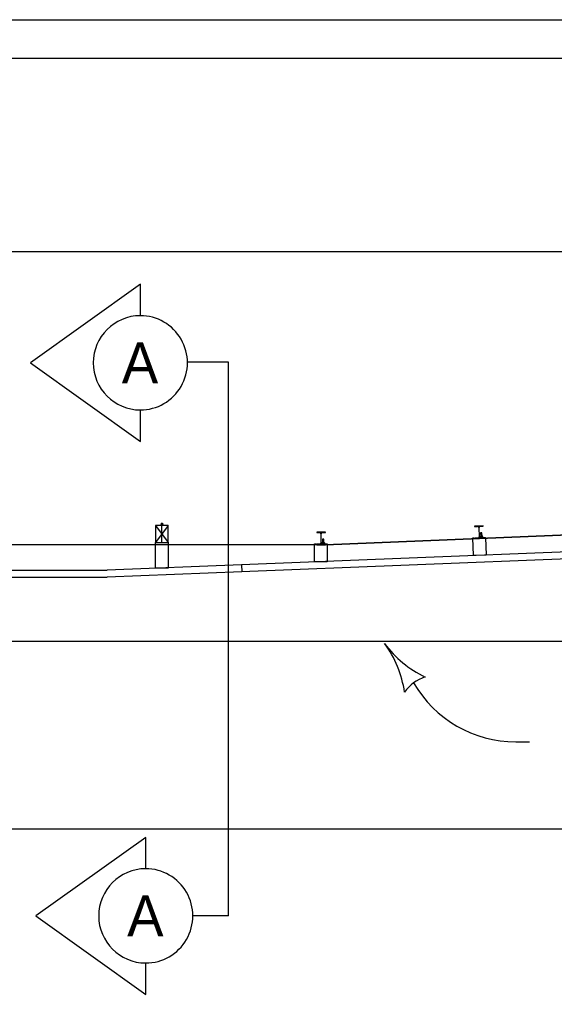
# Model space of a CAD drawing. Extents: x 9538 to 81668, y 7600 to 11751.
# Drawn here: x 25300.7 to 25510.6, y 9555.1 to 9944 of the extents above; entities that cross this region are included whole.
import ezdxf

# ---------------------------------------------------------------- set-up
doc = ezdxf.new("R2010")
doc.units = 0
for name, color, linetype in [('Default', 7, 'Continuous'), ('DsnShtMinorGrid14', 7, 'Continuous'), ('dsnStdCells', 7, 'Continuous'), ('dsnStdDimension', 7, 'Continuous'), ('dsnStdNote', 7, 'Continuous'), ('dsnStdPattern', 7, 'Continuous'), ('dsnStdShading', 7, 'Continuous'), ('dsnStdTable', 7, 'Continuous')]:
    doc.layers.add(name, color=color, linetype=linetype)

msp = doc.modelspace()

# ---------------------------------------------------------------- linework, layer by layer
at = {"layer": 'Default'}
msp.add_lwpolyline([(24532.55, 9944.02), (27667.56, 9944.02), (27667.56, 7924.02), (24532.55, 7924.02)], close=True, dxfattribs=at)
at = {"layer": 'DsnShtMinorGrid14'}
for p, q in [((25354.01, 9745.61), (25359.01, 9738.94)), ((25359.01, 9745.61), (25354.01, 9738.94)), ((25356.51, 9746.58), (25356.51, 9746.65)), ((25356.51, 9738.94), (25356.51, 9745.61)), ((25354.01, 9738.94), (25359.02, 9738.94)), ((25354.01, 9728.93), (25354.01, 9738.94)), ((25359.02, 9738.94), (25359.02, 9728.93)), ((25262.76, 9728.07), (25335, 9728.07)), ((25359.02, 9728.93), (25354.01, 9728.93)), ((25262.76, 9725.37), (25335.02, 9725.37))]:
    msp.add_line(p, q, dxfattribs=at)
msp.add_lwpolyline([(25354.01, 9738.94), (25359.01, 9738.94), (25359.01, 9745.61), (25354.01, 9745.61)], close=True, dxfattribs=at)
for points in [[(25356.18, 9745.61), (25356.18, 9746.04), (25356.85, 9746.04), (25356.85, 9745.61)], [(25356.32, 9746.04), (25356.32, 9746.58), (25356.71, 9746.58), (25356.71, 9746.04)]]:
    msp.add_lwpolyline(points, dxfattribs=at)
at = {"layer": 'dsnStdCells'}
for p, q in [((25482.66, 9745.54), (25479.33, 9745.4)), ((25482.66, 9745.54), (25479.33, 9745.4)), ((25479.33, 9745.4), (25479.34, 9745.25)), ((25479.33, 9745.4), (25479.34, 9745.25)), ((25479.34, 9745.25), (25480.51, 9745.29)), ((25479.34, 9745.25), (25480.51, 9745.29)), ((25480.94, 9744.89), (25481.09, 9741.15)), ((25480.94, 9744.89), (25481.09, 9741.15)), ((25481.25, 9741.15), (25481.1, 9744.9)), ((25481.25, 9741.15), (25481.1, 9744.9)), ((25481.5, 9745.33), (25482.67, 9745.38)), ((25481.5, 9745.33), (25482.67, 9745.38)), ((25482.67, 9745.38), (25482.66, 9745.54)), ((25482.67, 9745.38), (25482.66, 9745.54)), ((25420.73, 9742.98), (25417.39, 9742.98)), ((25417.39, 9742.98), (25417.39, 9742.82)), ((25417.39, 9742.98), (25417.39, 9742.82)), ((25420.73, 9742.98), (25417.39, 9742.98)), ((25417.39, 9742.82), (25418.57, 9742.82)), ((25417.39, 9742.82), (25418.57, 9742.82)), ((25418.98, 9742.4), (25418.98, 9738.65)), ((25418.98, 9742.4), (25418.98, 9738.65)), ((25419.14, 9738.65), (25419.14, 9742.4)), ((25419.14, 9738.65), (25419.14, 9742.4)), ((25419.55, 9742.82), (25420.73, 9742.82)), ((25419.55, 9742.82), (25420.73, 9742.82)), ((25420.15, 9740.27), (25419.63, 9740.27)), ((25419.63, 9740.27), (25419.63, 9738.76)), ((25420.15, 9740.27), (25419.63, 9740.27)), ((25419.63, 9740.27), (25419.63, 9738.76)), ((25420.15, 9738.76), (25420.15, 9740.27)), ((25420.15, 9738.76), (25420.15, 9740.27)), ((25420.73, 9742.82), (25420.73, 9742.98)), ((25420.73, 9742.82), (25420.73, 9742.98)), ((25478.58, 9740.78), (25479.2, 9740.81)), ((25478.86, 9733.83), (25478.58, 9740.78)), ((25479.22, 9740.5), (25479.2, 9740.81)), ((25482.96, 9740.65), (25479.22, 9740.5)), ((25480.69, 9740.71), (25479.52, 9740.67)), ((25480.69, 9740.71), (25479.52, 9740.67)), ((25479.52, 9740.67), (25479.53, 9740.51)), ((25479.52, 9740.67), (25479.53, 9740.51)), ((25479.53, 9740.51), (25482.86, 9740.64)), ((25479.53, 9740.51), (25482.86, 9740.64)), ((25481.48, 9741.27), (25481.4, 9741.21)), ((25481.48, 9741.27), (25481.4, 9741.21)), ((25481.4, 9741.21), (25481.42, 9740.84)), ((25481.42, 9740.84), (25481.4, 9741.21)), ((25482.45, 9741.3), (25481.48, 9741.27)), ((25481.48, 9741.27), (25482.45, 9741.3)), ((25482.2, 9742.81), (25481.68, 9742.79)), ((25482.2, 9742.81), (25481.68, 9742.79)), ((25481.68, 9742.79), (25481.74, 9741.28)), ((25481.68, 9742.79), (25481.74, 9741.28)), ((25482.85, 9740.8), (25481.68, 9740.75)), ((25482.85, 9740.8), (25481.68, 9740.75)), ((25481.7, 9741.22), (25481.72, 9740.81)), ((25481.72, 9740.81), (25481.7, 9741.22)), ((25481.72, 9740.81), (25481.7, 9741.22)), ((25481.74, 9741.28), (25482.26, 9741.3)), ((25482.26, 9741.3), (25482.2, 9742.81)), ((25482.26, 9741.3), (25482.2, 9742.81)), ((25482.32, 9740.83), (25482.3, 9741.25)), ((25482.3, 9741.25), (25482.32, 9740.83)), ((25482.32, 9740.83), (25482.3, 9741.25)), ((25482.52, 9741.31), (25482.45, 9741.3)), ((25482.45, 9741.3), (25482.52, 9741.31)), ((25482.6, 9741.26), (25482.52, 9741.31)), ((25482.6, 9741.26), (25482.52, 9741.31)), ((25482.54, 9740.79), (25482.62, 9740.84)), ((25482.54, 9740.79), (25482.62, 9740.84)), ((25482.62, 9740.84), (25482.6, 9741.26)), ((25482.62, 9740.84), (25482.6, 9741.26)), ((25482.86, 9740.64), (25482.85, 9740.8)), ((25482.86, 9740.64), (25482.85, 9740.8)), ((25482.95, 9740.96), (25483.58, 9740.98)), ((25482.95, 9740.96), (25482.96, 9740.65)), ((25483.58, 9740.98), (25483.85, 9734.03)), ((25416.46, 9731.43), (25416.46, 9738.39)), ((25416.46, 9738.39), (25417.08, 9738.39)), ((25417.08, 9738.08), (25417.08, 9738.39)), ((25420.83, 9738.08), (25417.08, 9738.08)), ((25418.57, 9738.24), (25417.39, 9738.24)), ((25417.39, 9738.24), (25417.39, 9738.08)), ((25417.39, 9738.24), (25417.39, 9738.08)), ((25418.57, 9738.24), (25417.39, 9738.24)), ((25417.39, 9738.08), (25420.73, 9738.08)), ((25417.39, 9738.08), (25420.73, 9738.08)), ((25419.38, 9738.76), (25419.29, 9738.71)), ((25419.38, 9738.76), (25419.29, 9738.71)), ((25419.29, 9738.71), (25419.29, 9738.33)), ((25419.29, 9738.33), (25419.29, 9738.71)), ((25419.38, 9738.76), (25420.34, 9738.76)), ((25420.34, 9738.76), (25419.38, 9738.76)), ((25420.73, 9738.24), (25419.55, 9738.24)), ((25420.73, 9738.24), (25419.55, 9738.24)), ((25419.59, 9738.71), (25419.59, 9738.29)), ((25419.59, 9738.29), (25419.59, 9738.71)), ((25419.59, 9738.29), (25419.59, 9738.71)), ((25419.63, 9738.76), (25420.15, 9738.76)), ((25420.19, 9738.29), (25420.19, 9738.71)), ((25420.19, 9738.71), (25420.19, 9738.29)), ((25420.19, 9738.29), (25420.19, 9738.71)), ((25420.34, 9738.76), (25420.41, 9738.76)), ((25420.41, 9738.76), (25420.34, 9738.76)), ((25420.49, 9738.71), (25420.41, 9738.76)), ((25420.49, 9738.71), (25420.41, 9738.76)), ((25420.41, 9738.24), (25420.49, 9738.29)), ((25420.41, 9738.24), (25420.49, 9738.29)), ((25420.49, 9738.29), (25420.49, 9738.71)), ((25420.49, 9738.29), (25420.49, 9738.71)), ((25420.73, 9738.08), (25420.73, 9738.24)), ((25420.73, 9738.08), (25420.73, 9738.24)), ((25420.83, 9738.39), (25421.46, 9738.39)), ((25420.83, 9738.39), (25420.83, 9738.08)), ((25421.46, 9738.39), (25421.46, 9731.43)), ((25421.46, 9731.43), (25416.46, 9731.43)), ((25483.85, 9734.03), (25478.86, 9733.83))]:
    msp.add_line(p, q, dxfattribs=at)
for points in [[(25481.42, 9740.84), (25481.42, 9740.84)], [(25481.68, 9740.75), (25482.54, 9740.79), (25482.54, 9740.79)], [(25419.29, 9738.33), (25419.29, 9738.33)], [(25419.55, 9738.24), (25420.41, 9738.24), (25420.41, 9738.24)]]:
    msp.add_lwpolyline(points, dxfattribs=at)
for centre, start, end in [((25480.53, 9744.88), 2.2841, 92.2932), ((25480.53, 9744.88), 2.2841, 92.2932), ((25481.52, 9744.92), 92.2981, 182.2871), ((25481.52, 9744.92), 92.2981, 182.2871), ((25418.57, 9742.4), 359.9934, 90.0025), ((25418.57, 9742.4), 359.9934, 90.0025), ((25419.55, 9742.4), 90.0073, 179.9964), ((25419.55, 9742.4), 90.0073, 179.9964), ((25480.68, 9741.13), 272.2981, 2.2871), ((25480.68, 9741.13), 272.2981, 2.2871), ((25481.67, 9741.17), 182.2841, 272.2932), ((25481.67, 9741.17), 182.2841, 272.2932), ((25481.67, 9741.17), 233.1773, 272.2932), ((25418.57, 9738.65), 270.0073, 359.9964), ((25418.57, 9738.65), 270.0073, 359.9964), ((25419.55, 9738.65), 179.9934, 270.0025), ((25419.55, 9738.65), 179.9934, 270.0025), ((25419.55, 9738.65), 230.8866, 270.0025)]:
    msp.add_arc(centre, 0.417, start, end, dxfattribs=at)
for points in [[(25481.7, 9741.22), (25481.67, 9741.24), (25481.62, 9741.26), (25481.54, 9741.27), (25481.46, 9741.25), (25481.42, 9741.22), (25481.4, 9741.21)], [(25481.4, 9741.21), (25481.42, 9741.22), (25481.46, 9741.25), (25481.54, 9741.27), (25481.62, 9741.26), (25481.67, 9741.24), (25481.7, 9741.22)], [(25481.7, 9741.22), (25481.67, 9741.24), (25481.62, 9741.26), (25481.54, 9741.27), (25481.46, 9741.25), (25481.42, 9741.22), (25481.4, 9741.21)], [(25481.62, 9740.76), (25481.63, 9740.76), (25481.67, 9740.77), (25481.7, 9740.79), (25481.72, 9740.81)], [(25482.3, 9741.25), (25482.25, 9741.26), (25482.14, 9741.28), (25481.98, 9741.29), (25481.83, 9741.27), (25481.75, 9741.24), (25481.7, 9741.22)], [(25481.7, 9741.22), (25481.75, 9741.24), (25481.83, 9741.27), (25481.98, 9741.29), (25482.14, 9741.28), (25482.25, 9741.26), (25482.3, 9741.25)], [(25482.3, 9741.25), (25482.25, 9741.26), (25482.14, 9741.28), (25481.98, 9741.29), (25481.83, 9741.27), (25481.75, 9741.24), (25481.7, 9741.22)], [(25481.72, 9740.81), (25481.77, 9740.79), (25481.88, 9740.77), (25482.04, 9740.76), (25482.18, 9740.79), (25482.27, 9740.82), (25482.32, 9740.83)], [(25482.32, 9740.83), (25482.27, 9740.82), (25482.18, 9740.79), (25482.04, 9740.76), (25481.88, 9740.77), (25481.77, 9740.79), (25481.72, 9740.81)], [(25481.72, 9740.81), (25481.77, 9740.79), (25481.88, 9740.77), (25482.04, 9740.76), (25482.18, 9740.79), (25482.27, 9740.82), (25482.32, 9740.83)], [(25482.6, 9741.26), (25482.58, 9741.27), (25482.55, 9741.29), (25482.49, 9741.3), (25482.41, 9741.3), (25482.35, 9741.28), (25482.31, 9741.25), (25482.3, 9741.25)], [(25482.3, 9741.25), (25482.31, 9741.25), (25482.35, 9741.28), (25482.41, 9741.3), (25482.49, 9741.3), (25482.55, 9741.29), (25482.58, 9741.27), (25482.6, 9741.26)], [(25482.6, 9741.26), (25482.58, 9741.27), (25482.55, 9741.29), (25482.49, 9741.3), (25482.41, 9741.3), (25482.35, 9741.28), (25482.31, 9741.25), (25482.3, 9741.25)], [(25482.32, 9740.83), (25482.33, 9740.82), (25482.37, 9740.8), (25482.43, 9740.78), (25482.51, 9740.79), (25482.57, 9740.81), (25482.6, 9740.83), (25482.62, 9740.84)], [(25482.62, 9740.84), (25482.6, 9740.83), (25482.57, 9740.81), (25482.51, 9740.79), (25482.43, 9740.78), (25482.37, 9740.8), (25482.33, 9740.82), (25482.32, 9740.83)], [(25482.32, 9740.83), (25482.33, 9740.82), (25482.37, 9740.8), (25482.43, 9740.78), (25482.51, 9740.79), (25482.57, 9740.81), (25482.6, 9740.83), (25482.62, 9740.84)], [(25419.59, 9738.71), (25419.57, 9738.72), (25419.52, 9738.75), (25419.43, 9738.76), (25419.36, 9738.74), (25419.31, 9738.72), (25419.29, 9738.71)], [(25419.59, 9738.71), (25419.57, 9738.72), (25419.52, 9738.75), (25419.43, 9738.76), (25419.36, 9738.74), (25419.31, 9738.72), (25419.29, 9738.71)], [(25419.29, 9738.71), (25419.31, 9738.72), (25419.36, 9738.74), (25419.43, 9738.76), (25419.52, 9738.75), (25419.57, 9738.72), (25419.59, 9738.71)], [(25419.49, 9738.25), (25419.5, 9738.25), (25419.54, 9738.26), (25419.57, 9738.28), (25419.59, 9738.29)], [(25420.19, 9738.71), (25420.14, 9738.72), (25420.04, 9738.75), (25419.88, 9738.76), (25419.73, 9738.74), (25419.64, 9738.72), (25419.59, 9738.71)], [(25420.19, 9738.71), (25420.14, 9738.72), (25420.04, 9738.75), (25419.88, 9738.76), (25419.73, 9738.74), (25419.64, 9738.72), (25419.59, 9738.71)], [(25419.59, 9738.71), (25419.64, 9738.72), (25419.73, 9738.74), (25419.88, 9738.76), (25420.04, 9738.75), (25420.14, 9738.72), (25420.19, 9738.71)], [(25419.59, 9738.29), (25419.65, 9738.28), (25419.75, 9738.25), (25419.91, 9738.24), (25420.06, 9738.25), (25420.15, 9738.28), (25420.19, 9738.29)], [(25420.19, 9738.29), (25420.15, 9738.28), (25420.06, 9738.25), (25419.91, 9738.24), (25419.75, 9738.25), (25419.65, 9738.28), (25419.59, 9738.29)], [(25419.59, 9738.29), (25419.65, 9738.28), (25419.75, 9738.25), (25419.91, 9738.24), (25420.06, 9738.25), (25420.15, 9738.28), (25420.19, 9738.29)], [(25420.49, 9738.71), (25420.48, 9738.72), (25420.44, 9738.74), (25420.38, 9738.76), (25420.31, 9738.76), (25420.24, 9738.74), (25420.21, 9738.71), (25420.19, 9738.71)], [(25420.49, 9738.71), (25420.48, 9738.72), (25420.44, 9738.74), (25420.38, 9738.76), (25420.31, 9738.76), (25420.24, 9738.74), (25420.21, 9738.71), (25420.19, 9738.71)], [(25420.19, 9738.71), (25420.21, 9738.71), (25420.24, 9738.74), (25420.31, 9738.76), (25420.38, 9738.76), (25420.44, 9738.74), (25420.48, 9738.72), (25420.49, 9738.71)], [(25420.19, 9738.29), (25420.21, 9738.28), (25420.24, 9738.26), (25420.31, 9738.24), (25420.38, 9738.24), (25420.44, 9738.26), (25420.48, 9738.28), (25420.49, 9738.29)], [(25420.49, 9738.29), (25420.48, 9738.28), (25420.44, 9738.26), (25420.38, 9738.24), (25420.31, 9738.24), (25420.24, 9738.26), (25420.21, 9738.28), (25420.19, 9738.29)], [(25420.19, 9738.29), (25420.21, 9738.28), (25420.24, 9738.26), (25420.31, 9738.24), (25420.38, 9738.24), (25420.44, 9738.26), (25420.48, 9738.28), (25420.49, 9738.29)]]:
    msp.add_open_spline(points, degree=3, dxfattribs=at)
at = {"layer": 'dsnStdDimension'}
for p, q in [((24770.82, 9853.15), (25793.24, 9853.15)), ((25896.12, 9757.6), (25420.83, 9738.08)), ((25420.83, 9738.08), (25169.55, 9738.08)), ((25169.17, 9700.29), (26200.86, 9700.29))]:
    msp.add_line(p, q, dxfattribs=at)
at = {"layer": 'dsnStdNote'}
msp.add_line((25495.47, 9660.77), (25500.92, 9660.77), dxfattribs=at)
for centre, radius, start, end in [((25478.21, 9724.52), 42.5, 216.3726, 244.445), ((25409.77, 9674.11), 42.5, 8.3001, 36.3726), ((25465.12, 9670.63), 16.42, 108.6392, 144.1059), ((25495.53, 9707.23), 46.46, 210.2274, 270)]:
    msp.add_arc(centre, radius, start, end, dxfattribs=at)
at = {"layer": 'dsnStdPattern'}
for p, q in [((25382.63, 9809.76), (25366.86, 9809.76)), ((25382.63, 9592.47), (25382.63, 9809.76)), ((25382.63, 9592.47), (25368.68, 9592.47))]:
    msp.add_line(p, q, dxfattribs=at)
for points in [[(25348.07, 9827.94), (25348.07, 9840.26), (25304.94, 9809.45), (25348.07, 9778.64), (25348.07, 9790.97)], [(25350.19, 9610.96), (25350.19, 9623.28), (25307.06, 9592.47), (25350.19, 9561.66), (25350.19, 9573.99)]]:
    msp.add_lwpolyline(points, dxfattribs=at)
for centre, start, end in [((25348.07, 9809.45), 90.0008, 269.9992), ((25348.07, 9809.45), 269.9992, 90.0008), ((25350.19, 9592.47), 90.0008, 269.9992), ((25350.19, 9592.47), 269.9992, 90.0008)]:
    msp.add_arc(centre, 18.49, start, end, dxfattribs=at)
at = {"layer": 'dsnStdShading'}
msp.add_line((24547.55, 9929.02), (27643.24, 9929.02), dxfattribs=at)
at = {"layer": 'dsnStdTable'}
for p, q in [((25420.73, 9738.08), (25896.12, 9757.6)), ((25799.33, 9746.65), (25387.76, 9730.18)), ((25799.44, 9743.94), (25387.76, 9727.47)), ((25482.66, 9745.54), (25479.33, 9745.4)), ((25479.33, 9745.4), (25479.34, 9745.25)), ((25479.34, 9745.25), (25480.51, 9745.29)), ((25480.94, 9744.89), (25481.09, 9741.15)), ((25481.25, 9741.15), (25481.1, 9744.9)), ((25481.5, 9745.33), (25482.67, 9745.38)), ((25482.67, 9745.38), (25482.66, 9745.54)), ((25417.39, 9742.98), (25417.39, 9742.82)), ((25420.73, 9742.98), (25417.39, 9742.98)), ((25417.39, 9742.82), (25418.57, 9742.82)), ((25418.98, 9742.4), (25418.98, 9738.65)), ((25419.14, 9738.65), (25419.14, 9742.4)), ((25419.55, 9742.82), (25420.73, 9742.82)), ((25420.15, 9740.27), (25419.63, 9740.27)), ((25419.63, 9740.27), (25419.63, 9738.76)), ((25420.15, 9738.76), (25420.15, 9740.27)), ((25420.73, 9742.82), (25420.73, 9742.98)), ((25478.58, 9740.78), (25479.2, 9740.81)), ((25478.86, 9733.83), (25478.58, 9740.78)), ((25479.22, 9740.5), (25479.2, 9740.81)), ((25482.96, 9740.65), (25479.22, 9740.5)), ((25480.69, 9740.71), (25479.52, 9740.67)), ((25479.52, 9740.67), (25479.53, 9740.51)), ((25479.53, 9740.51), (25482.86, 9740.64)), ((25481.48, 9741.27), (25481.4, 9741.21)), ((25481.42, 9740.84), (25481.4, 9741.21)), ((25481.48, 9741.27), (25482.45, 9741.3)), ((25482.2, 9742.81), (25481.68, 9742.79)), ((25481.68, 9742.79), (25481.74, 9741.28)), ((25482.85, 9740.8), (25481.68, 9740.75)), ((25481.72, 9740.81), (25481.7, 9741.22)), ((25482.26, 9741.3), (25482.2, 9742.81)), ((25482.32, 9740.83), (25482.3, 9741.25)), ((25482.45, 9741.3), (25482.52, 9741.31)), ((25482.6, 9741.26), (25482.52, 9741.31)), ((25482.54, 9740.79), (25482.62, 9740.84)), ((25482.62, 9740.84), (25482.6, 9741.26)), ((25482.86, 9740.64), (25482.85, 9740.8)), ((25482.95, 9740.96), (25483.58, 9740.98)), ((25482.95, 9740.96), (25482.96, 9740.65)), ((25483.58, 9740.98), (25483.85, 9734.03)), ((25417.39, 9738.08), (25169.55, 9738.08)), ((25416.46, 9731.43), (25416.46, 9738.39)), ((25416.46, 9738.39), (25417.08, 9738.39)), ((25417.08, 9738.08), (25417.08, 9738.39)), ((25420.83, 9738.08), (25417.08, 9738.08)), ((25417.39, 9738.24), (25417.39, 9738.08)), ((25418.57, 9738.24), (25417.39, 9738.24)), ((25417.39, 9738.08), (25420.73, 9738.08)), ((25419.38, 9738.76), (25419.29, 9738.71)), ((25419.29, 9738.33), (25419.29, 9738.71)), ((25419.38, 9738.76), (25420.34, 9738.76)), ((25420.73, 9738.24), (25419.55, 9738.24)), ((25419.59, 9738.29), (25419.59, 9738.71)), ((25420.19, 9738.29), (25420.19, 9738.71)), ((25420.34, 9738.76), (25420.41, 9738.76)), ((25420.49, 9738.71), (25420.41, 9738.76)), ((25420.41, 9738.24), (25420.49, 9738.29)), ((25420.49, 9738.29), (25420.49, 9738.71)), ((25420.73, 9738.08), (25420.73, 9738.24)), ((25420.83, 9738.39), (25421.46, 9738.39)), ((25420.83, 9738.39), (25420.83, 9738.08)), ((25421.46, 9738.39), (25421.46, 9731.43)), ((25421.46, 9731.43), (25416.46, 9731.43)), ((25483.85, 9734.03), (25478.86, 9733.83)), ((25387.76, 9730.18), (25335, 9728.07)), ((25387.87, 9727.48), (25335.02, 9725.37)), ((25387.76, 9730.18), (25387.87, 9727.48)), ((25387.76, 9730.18), (25387.87, 9727.48)), ((24764.02, 9700.29), (26377.72, 9700.29)), ((24764.23, 9626.66), (26378.02, 9626.66))]:
    msp.add_line(p, q, dxfattribs=at)
for centre, start, end in [((25480.53, 9744.88), 2.2841, 92.2932), ((25481.52, 9744.92), 92.2981, 182.2871), ((25418.57, 9742.4), 359.9934, 90.0025), ((25419.55, 9742.4), 90.0073, 179.9964), ((25480.68, 9741.13), 272.2981, 2.2871), ((25481.67, 9741.17), 182.2841, 272.2932), ((25418.57, 9738.65), 270.0073, 359.9964), ((25419.55, 9738.65), 264.7174, 270.0025)]:
    msp.add_arc(centre, 0.417, start, end, dxfattribs=at)
for points in [[(25481.7, 9741.22), (25481.67, 9741.24), (25481.62, 9741.26), (25481.54, 9741.27), (25481.46, 9741.25), (25481.42, 9741.22), (25481.4, 9741.21)], [(25481.62, 9740.76), (25481.63, 9740.76), (25481.67, 9740.77), (25481.7, 9740.79), (25481.72, 9740.81)], [(25482.3, 9741.25), (25482.25, 9741.26), (25482.14, 9741.28), (25481.98, 9741.29), (25481.83, 9741.27), (25481.75, 9741.24), (25481.7, 9741.22)], [(25481.72, 9740.81), (25481.77, 9740.79), (25481.88, 9740.77), (25482.04, 9740.76), (25482.18, 9740.79), (25482.27, 9740.82), (25482.32, 9740.83)], [(25482.6, 9741.26), (25482.58, 9741.27), (25482.55, 9741.29), (25482.49, 9741.3), (25482.41, 9741.3), (25482.35, 9741.28), (25482.31, 9741.25), (25482.3, 9741.25)], [(25482.32, 9740.83), (25482.33, 9740.82), (25482.37, 9740.8), (25482.43, 9740.78), (25482.51, 9740.79), (25482.57, 9740.81), (25482.6, 9740.83), (25482.62, 9740.84)], [(25419.59, 9738.71), (25419.57, 9738.72), (25419.52, 9738.75), (25419.43, 9738.76), (25419.36, 9738.74), (25419.31, 9738.72), (25419.29, 9738.71)], [(25419.49, 9738.25), (25419.5, 9738.25), (25419.54, 9738.26), (25419.57, 9738.28), (25419.59, 9738.29)], [(25420.19, 9738.71), (25420.14, 9738.72), (25420.04, 9738.75), (25419.88, 9738.76), (25419.73, 9738.74), (25419.64, 9738.72), (25419.59, 9738.71)], [(25419.59, 9738.29), (25419.65, 9738.28), (25419.75, 9738.25), (25419.91, 9738.24), (25420.06, 9738.25), (25420.15, 9738.28), (25420.19, 9738.29)], [(25420.49, 9738.71), (25420.48, 9738.72), (25420.44, 9738.74), (25420.38, 9738.76), (25420.31, 9738.76), (25420.24, 9738.74), (25420.21, 9738.71), (25420.19, 9738.71)], [(25420.19, 9738.29), (25420.21, 9738.28), (25420.24, 9738.26), (25420.31, 9738.24), (25420.38, 9738.24), (25420.44, 9738.26), (25420.48, 9738.28), (25420.49, 9738.29)]]:
    msp.add_open_spline(points, degree=3, dxfattribs=at)

# ---------------------------------------------------------------- texts
at = {"layer": 'dsnStdPattern'}
for p in [(25340.79, 9801.45), (25342.89, 9584.47)]:
    msp.add_text('A', height=16, dxfattribs=at).set_placement(p)

doc.saveas('drawing.dxf')
